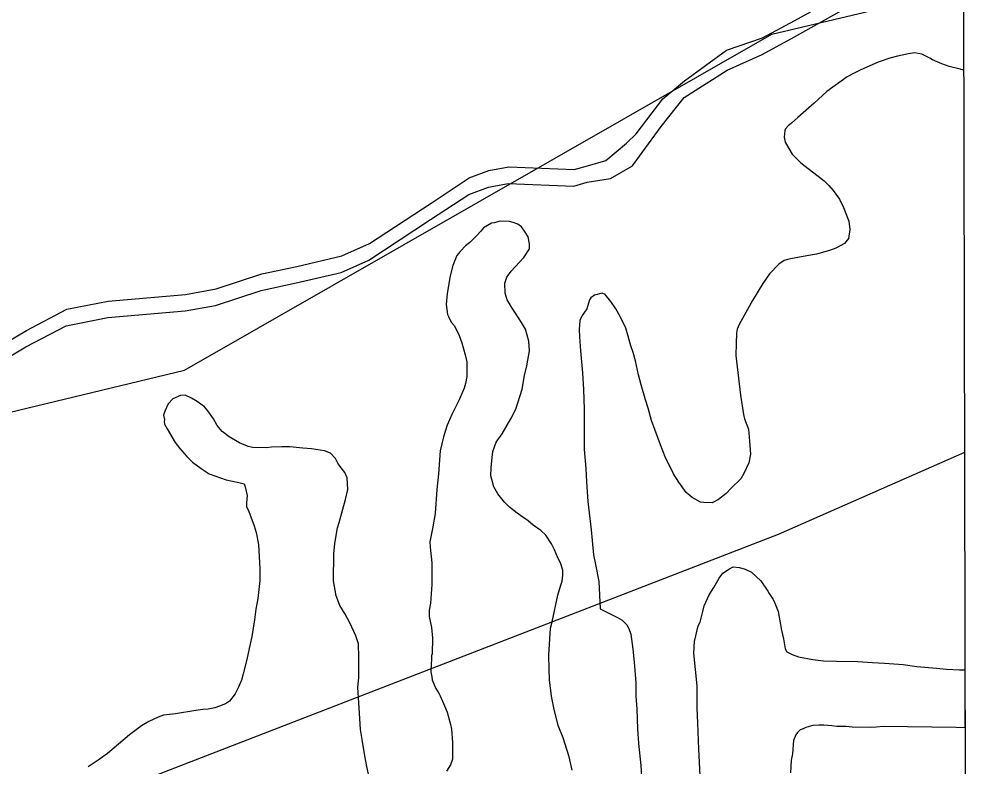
# Model space of a CAD drawing. Extents: x 3324104 to 3361979, y 612876 to 638273.
# Drawn here: x 3358724 to 3359808, y 628439 to 629279 of the extents above; entities that cross this region are included whole.
import ezdxf

# ---------------------------------------------------------------- set-up
doc = ezdxf.new("R2010")
doc.units = 0
for name, color, linetype in [('V-GRID-FRAM', 7, 'Continuous'), ('V-SITE-VEGE', 7, 'Continuous'), ('V-TOPO-SHOR', 7, 'Continuous'), ('V-UTIL-LINE', 7, 'Continuous')]:
    doc.layers.add(name, color=color, linetype=linetype)

msp = doc.modelspace()

# ---------------------------------------------------------------- linework, layer by layer
at = {"layer": 'V-GRID-FRAM'}
msp.add_lwpolyline([(3328194.1, 636440.7), (3359767.9, 636495.9), (3359807.6, 618312.1), (3328217.9, 618256.9), (3328194.1, 636440.7)], dxfattribs=at)
at = {"layer": 'V-SITE-VEGE'}
for p, q in [((3359781.5, 630272.8), (3359783.8, 629221.6)), ((3359721.9, 629239.9), (3359709.7, 629237.3)), ((3359728.6, 629241), (3359721.9, 629239.9)), ((3359736.9, 629239.7), (3359728.6, 629241)), ((3359745.9, 629235.2), (3359736.9, 629239.7)), ((3359687.9, 629230.5), (3359668.5, 629222)), ((3359701, 629235), (3359687.9, 629230.5)), ((3359709.7, 629237.3), (3359701, 629235)), ((3359749, 629233.2), (3359745.9, 629235.2)), ((3359759.6, 629228.8), (3359749, 629233.2)), ((3359767.8, 629225.5), (3359759.6, 629228.8)), ((3359661, 629218.2), (3359653.1, 629213.9)), ((3359668.5, 629222), (3359661, 629218.2)), ((3359780, 629222.6), (3359767.8, 629225.5)), ((3359783.8, 629221.6), (3359780, 629222.6)), ((3359653.1, 629213.9), (3359630.4, 629197.7)), ((3359630.4, 629197.7), (3359616.1, 629184.5)), ((3359616.1, 629184.5), (3359597.7, 629168.5)), ((3359590.6, 629161.9), (3359587, 629159.2)), ((3359597.7, 629168.5), (3359590.6, 629161.9)), ((3359583, 629153.8), (3359582.5, 629146.3)), ((3359583.8, 629155.7), (3359583, 629153.8)), ((3359587, 629159.2), (3359583.8, 629155.7)), ((3359582.5, 629146.3), (3359583.6, 629140.7)), ((3359583.6, 629140.7), (3359587.5, 629133.6)), ((3359587.5, 629133.6), (3359591.3, 629127.3)), ((3359591.3, 629127.3), (3359601, 629117.3)), ((3359601, 629117.3), (3359609.2, 629110.9)), ((3359609.2, 629110.9), (3359620.6, 629102.5)), ((3359620.6, 629102.5), (3359627.2, 629097.3)), ((3359627.2, 629097.3), (3359632.6, 629092.1)), ((3359632.6, 629092.1), (3359637.3, 629086.5)), ((3359637.3, 629086.5), (3359644.7, 629076.6)), ((3359644.7, 629076.6), (3359648.9, 629067.1)), ((3359648.9, 629067.1), (3359655, 629052)), ((3359244.8, 629044.5), (3359241.6, 629040.6)), ((3359253.9, 629049.5), (3359244.8, 629044.5)), ((3359256.7, 629049.9), (3359253.9, 629049.5)), ((3359263.4, 629051.8), (3359256.7, 629049.9)), ((3359274, 629051.6), (3359263.4, 629051.8)), ((3359278, 629050.4), (3359274, 629051.6)), ((3359283.4, 629048.4), (3359278, 629050.4)), ((3359287.4, 629045.5), (3359283.4, 629048.4)), ((3359291.6, 629039.6), (3359287.4, 629045.5)), ((3359655, 629052), (3359656.1, 629042.5)), ((3359237.2, 629035.9), (3359229.6, 629028.1)), ((3359241.6, 629040.6), (3359237.2, 629035.9)), ((3359295.1, 629034.4), (3359291.6, 629039.6)), ((3359296.6, 629026.5), (3359295.1, 629034.4)), ((3359654.7, 629032.3), (3359650, 629026.9)), ((3359656.1, 629042.5), (3359654.7, 629032.3)), ((3359224.5, 629024.3), (3359218.5, 629018)), ((3359229.6, 629028.1), (3359224.5, 629024.3)), ((3359290.1, 629011.2), (3359296.5, 629021)), ((3359296.5, 629021), (3359296.6, 629026.5)), ((3359640.4, 629021.5), (3359633.3, 629018.8)), ((3359650, 629026.9), (3359640.4, 629021.5)), ((3359214.9, 629013.4), (3359210.4, 629002)), ((3359218.5, 629018), (3359214.9, 629013.4)), ((3359285.3, 629005.8), (3359290.1, 629011.2)), ((3359608, 629012.8), (3359587.5, 629009.1)), ((3359618.7, 629015), (3359608, 629012.8)), ((3359633.3, 629018.8), (3359618.7, 629015)), ((3359210.4, 629002), (3359207.5, 628990.6)), ((3359275.7, 628995.7), (3359285.3, 629005.8)), ((3359576.4, 629003.7), (3359566, 628992.8)), ((3359582.3, 629007.6), (3359576.4, 629003.7)), ((3359587.5, 629009.1), (3359582.3, 629007.6)), ((3359207.5, 628990.6), (3359204.1, 628970.6)), ((3359268.8, 628982.4), (3359270.9, 628989)), ((3359270.9, 628989), (3359275.7, 628995.7)), ((3359566, 628992.8), (3359558.4, 628981.9)), ((3359269.1, 628970.9), (3359268.8, 628982.4)), ((3359558.4, 628981.9), (3359546.7, 628962.7)), ((3359204.1, 628970.6), (3359202.8, 628958.4)), ((3359271.4, 628963.4), (3359269.1, 628970.9)), ((3359369.5, 628968.9), (3359365.2, 628965.8)), ((3359378.2, 628971.1), (3359369.5, 628968.9)), ((3359381.4, 628969.5), (3359378.2, 628971.1)), ((3359387.9, 628961.6), (3359381.4, 628969.5)), ((3359202.8, 628958.4), (3359204.2, 628946.9)), ((3359276.8, 628954.3), (3359271.4, 628963.4)), ((3359363.9, 628963.4), (3359360.7, 628953.6)), ((3359365.2, 628965.8), (3359363.9, 628963.4)), ((3359393.4, 628953.6), (3359387.9, 628961.6)), ((3359546.7, 628962.7), (3359531.8, 628935.7)), ((3359204.2, 628946.9), (3359205.3, 628944.9)), ((3359280.6, 628948.7), (3359276.8, 628954.3)), ((3359287.6, 628938), (3359280.6, 628948.7)), ((3359355.4, 628945.8), (3359353, 628940.3)), ((3359360.7, 628953.6), (3359355.4, 628945.8)), ((3359398.4, 628944.9), (3359393.4, 628953.6)), ((3359205.3, 628944.9), (3359208.4, 628938.6)), ((3359208.4, 628938.6), (3359212.3, 628934.2)), ((3359291.8, 628930.5), (3359287.6, 628938)), ((3359353, 628940.3), (3359352.1, 628930.1)), ((3359404.5, 628931.8), (3359398.4, 628944.9)), ((3359531.8, 628935.7), (3359529.8, 628930.7)), ((3359212.3, 628934.2), (3359217.3, 628923.5)), ((3359217.3, 628923.5), (3359220.3, 628915.2)), ((3359295.6, 628917), (3359291.8, 628930.5)), ((3359352.1, 628930.1), (3359352.4, 628921.8)), ((3359407.2, 628922.7), (3359404.5, 628931.8)), ((3359528.9, 628925.9), (3359528.4, 628914.5)), ((3359529.8, 628930.7), (3359528.9, 628925.9)), ((3359220.3, 628915.2), (3359224.1, 628901.8)), ((3359296.3, 628906.4), (3359295.6, 628917)), ((3359352.4, 628921.8), (3359353.8, 628906.4)), ((3359410.2, 628911.7), (3359407.2, 628922.7)), ((3359528.4, 628914.5), (3359528.2, 628901.1)), ((3359224.1, 628901.8), (3359226, 628893.9)), ((3359293.3, 628889.5), (3359296.3, 628906.4)), ((3359353.8, 628906.4), (3359355.8, 628881.6)), ((3359412.8, 628904.5), (3359410.2, 628911.7)), ((3359415.5, 628895), (3359412.8, 628904.5)), ((3359226, 628893.9), (3359226.2, 628882.8)), ((3359418.8, 628879.2), (3359415.5, 628895)), ((3359528.2, 628901.1), (3359533.2, 628856.5)), ((3359226.2, 628882.8), (3359226.2, 628877.3)), ((3359290.8, 628878.5), (3359293.3, 628889.5)), ((3359355.8, 628881.6), (3359357.2, 628862.7)), ((3359224.5, 628869.4), (3359223.2, 628864.3)), ((3359226.2, 628877.3), (3359224.5, 628869.4)), ((3359288.2, 628863.1), (3359290.8, 628878.5)), ((3359421.8, 628868.2), (3359418.8, 628879.2)), ((3359223.2, 628864.3), (3359217.6, 628851)), ((3359280.9, 628840.8), (3359288.2, 628863.1)), ((3359357.2, 628862.7), (3359357.7, 628840.6)), ((3359426.8, 628851.2), (3359421.8, 628868.2)), ((3358896.1, 628852.3), (3358890.5, 628846.8)), ((3358904.4, 628856.1), (3358896.1, 628852.3)), ((3358909.6, 628856.4), (3358904.4, 628856.1)), ((3358917, 628853.2), (3358909.6, 628856.4)), ((3358923.3, 628849.2), (3358917, 628853.2)), ((3358931.5, 628843.5), (3358923.3, 628849.2)), ((3359217.6, 628851), (3359209.1, 628834.6)), ((3359429.8, 628841.7), (3359426.8, 628851.2)), ((3359533.2, 628856.5), (3359536.9, 628834.8)), ((3358886.9, 628838.6), (3358885.6, 628833.9)), ((3358890.5, 628846.8), (3358886.9, 628838.6)), ((3358935.3, 628838.8), (3358931.5, 628843.5)), ((3358941.5, 628830), (3358935.3, 628838.8)), ((3359275.6, 628829.8), (3359280.9, 628840.8)), ((3359357.7, 628840.6), (3359357.9, 628824.5)), ((3359433.6, 628827.8), (3359429.8, 628841.7)), ((3358885.6, 628833.9), (3358886.4, 628829.1)), ((3358886.4, 628829.1), (3358886.3, 628826.8)), ((3358886.3, 628826.8), (3358886.7, 628824)), ((3358945.8, 628822.5), (3358941.5, 628830)), ((3359209.1, 628834.6), (3359203.8, 628822.8)), ((3359265.6, 628813), (3359275.6, 628829.8)), ((3359437, 628818), (3359433.6, 628827.8)), ((3359536.9, 628834.8), (3359538, 628829.7)), ((3359538, 628829.7), (3359542.2, 628818.2)), ((3358886.7, 628824), (3358889.4, 628818.5)), ((3358889.4, 628818.5), (3358898.7, 628803.4)), ((3358951.2, 628815.7), (3358945.8, 628822.5)), ((3358959, 628809.7), (3358951.2, 628815.7)), ((3359203.8, 628822.8), (3359199.7, 628809.5)), ((3359357.9, 628824.5), (3359357.7, 628809.1)), ((3359443.5, 628800.5), (3359437, 628818)), ((3359542.2, 628818.2), (3359543.6, 628804.8)), ((3358970.8, 628802.9), (3358959, 628809.7)), ((3359199.7, 628809.5), (3359196, 628793.8)), ((3359259.1, 628803.6), (3359265.6, 628813)), ((3359357.7, 628809.1), (3359357.9, 628795.3)), ((3359543.6, 628804.8), (3359544.6, 628790.2)), ((3358898.7, 628803.4), (3358903.7, 628796.6)), ((3358903.7, 628796.6), (3358911.5, 628787.5)), ((3358980.5, 628798.8), (3358970.8, 628802.9)), ((3358985.7, 628797.6), (3358980.5, 628798.8)), ((3359001, 628797.4), (3358985.7, 628797.6)), ((3359006.9, 628798.1), (3359001, 628797.4)), ((3359018.4, 628798.3), (3359006.9, 628798.1)), ((3359027.4, 628798.2), (3359018.4, 628798.3)), ((3359042, 628796.9), (3359027.4, 628798.2)), ((3359051.8, 628796.3), (3359042, 628796.9)), ((3359066.4, 628793.8), (3359051.8, 628796.3)), ((3359073, 628791.4), (3359066.4, 628793.8)), ((3359196, 628793.8), (3359194.1, 628768.2)), ((3359255.1, 628793), (3359259.1, 628803.6)), ((3359357.9, 628795.3), (3359359.6, 628774)), ((3359448.8, 628787.1), (3359443.5, 628800.5)), ((3358911.5, 628787.5), (3358918.1, 628781.1)), ((3359078.5, 628785.4), (3359073, 628791.4)), ((3359081.2, 628780.2), (3359078.5, 628785.4)), ((3359253.3, 628774.9), (3359254.6, 628786.3)), ((3359254.6, 628786.3), (3359255.1, 628793)), ((3359458, 628768.1), (3359448.8, 628787.1)), ((3359544.6, 628790.2), (3359542.9, 628780.4)), ((3358918.1, 628781.1), (3358927.8, 628773.9)), ((3358927.8, 628773.9), (3358936.8, 628768.2)), ((3359083.9, 628776.3), (3359081.2, 628780.2)), ((3359088.9, 628769.5), (3359083.9, 628776.3)), ((3359253.1, 628765.9), (3359253.3, 628774.9)), ((3359359.6, 628774), (3359360.6, 628759)), ((3359542.9, 628780.4), (3359537.2, 628768.6)), ((3358936.8, 628768.2), (3358955.7, 628761.3)), ((3358955.7, 628761.3), (3358970.2, 628758.4)), ((3359091.6, 628763.5), (3359088.9, 628769.5)), ((3359092.6, 628750.5), (3359091.6, 628763.5)), ((3359194.1, 628768.2), (3359192.3, 628750.5)), ((3359256.5, 628753.6), (3359253.1, 628765.9)), ((3359464.2, 628758.5), (3359458, 628768.1)), ((3359533.6, 628762.4), (3359522.8, 628751.9)), ((3359537.2, 628768.6), (3359533.6, 628762.4)), ((3358970.2, 628758.4), (3358976.1, 628756.7)), ((3358976.1, 628756.7), (3358977.2, 628753.5)), ((3358977.2, 628753.5), (3358979.5, 628743.7)), ((3359089.7, 628739.1), (3359092.6, 628750.5)), ((3359192.3, 628750.5), (3359190.4, 628723.3)), ((3359260.8, 628745.7), (3359256.5, 628753.6)), ((3359360.6, 628759), (3359361.9, 628736.9)), ((3359472.3, 628747), (3359464.2, 628758.5)), ((3359522.8, 628751.9), (3359517.2, 628746)), ((3358979.5, 628743.7), (3358978.6, 628735.4)), ((3359082.7, 628713.2), (3359089.7, 628739.1)), ((3359268.5, 628736.1), (3359260.8, 628745.7)), ((3359479, 628741.4), (3359472.3, 628747)), ((3359488.4, 628736.2), (3359479, 628741.4)), ((3359517.2, 628746), (3359508.5, 628739.1)), ((3358978.6, 628735.4), (3358978.5, 628731.5)), ((3358978.5, 628731.5), (3358981.2, 628725.9)), ((3359274, 628730.6), (3359268.5, 628736.1)), ((3359282.6, 628723.7), (3359274, 628730.6)), ((3359361.9, 628736.9), (3359365.5, 628705)), ((3359492.3, 628735.7), (3359488.4, 628736.2)), ((3359501.7, 628735.6), (3359492.3, 628735.7)), ((3359508.5, 628739.1), (3359501.7, 628735.6)), ((3358981.2, 628725.9), (3358983.5, 628719.6)), ((3358983.5, 628719.6), (3358987.3, 628709.7)), ((3359190.4, 628723.3), (3359187.8, 628708.4)), ((3359288.8, 628719.3), (3359282.6, 628723.7)), ((3359295.1, 628715.3), (3359288.8, 628719.3)), ((3358987.3, 628709.7), (3358989.6, 628702.2)), ((3359077.7, 628689.7), (3359080.7, 628707.3)), ((3359080.7, 628707.3), (3359082.7, 628713.2)), ((3359187.8, 628708.4), (3359184.5, 628691.5)), ((3359300.5, 628710.5), (3359295.1, 628715.3)), ((3359309.1, 628704.5), (3359300.5, 628710.5)), ((3358989.6, 628702.2), (3358992.2, 628688.8)), ((3359314.6, 628699.3), (3359309.1, 628704.5)), ((3359321.1, 628689.4), (3359314.6, 628699.3)), ((3359365.5, 628705), (3359366.9, 628693.2)), ((3358992.2, 628688.8), (3358993.8, 628661.2)), ((3359076.7, 628678.2), (3359077.7, 628689.7)), ((3359184.5, 628691.5), (3359184.8, 628685.6)), ((3359184.8, 628685.6), (3359186.9, 628668.2)), ((3359324.6, 628682.7), (3359321.1, 628689.4)), ((3359366.9, 628693.2), (3359368.3, 628677)), ((3359076.4, 628647.9), (3359076.7, 628678.2)), ((3359328.4, 628673.5), (3359324.6, 628682.7)), ((3359368.3, 628677), (3359370.5, 628666.3)), ((3359186.9, 628668.2), (3359186.6, 628643.8)), ((3359331.1, 628668), (3359328.4, 628673.5)), ((3359333.8, 628659.7), (3359331.1, 628668)), ((3359370.5, 628666.3), (3359374.2, 628647)), ((3359520.9, 628661.3), (3359525.3, 628663.6)), ((3359525.3, 628663.6), (3359532.4, 628662.7)), ((3358993.8, 628661.2), (3358993.6, 628648.2)), ((3359333.2, 628647.5), (3359333.7, 628654.2)), ((3359333.7, 628654.2), (3359333.8, 628659.7)), ((3359509.4, 628650.8), (3359513.4, 628656.3)), ((3359513.4, 628656.3), (3359520.9, 628661.3)), ((3359532.4, 628662.7), (3359538.6, 628661.1)), ((3359538.6, 628661.1), (3359545.7, 628657.4)), ((3359545.7, 628657.4), (3359556.2, 628647.9)), ((3358993.6, 628648.2), (3358991.4, 628628.1)), ((3359079.3, 628630.9), (3359076.4, 628647.9)), ((3359186.6, 628643.8), (3359185.2, 628622.9)), ((3359328.3, 628631.8), (3359331.2, 628642)), ((3359331.2, 628642), (3359333.2, 628647.5)), ((3359374.2, 628647), (3359375.8, 628616.2)), ((3359503.3, 628640.2), (3359509.4, 628650.8)), ((3359556.2, 628647.9), (3359563.9, 628636.3)), ((3359083.5, 628620.2), (3359079.3, 628630.9)), ((3359322, 628601.9), (3359328.3, 628631.8)), ((3359492.4, 628619.9), (3359498.1, 628632)), ((3359498.1, 628632), (3359503.3, 628640.2)), ((3359563.9, 628636.3), (3359565.5, 628633.6)), ((3359565.5, 628633.6), (3359570.1, 628626.8)), ((3358991.4, 628628.1), (3358989.3, 628615.9)), ((3359089.3, 628610.3), (3359083.5, 628620.2)), ((3359185.2, 628622.9), (3359183.9, 628614.7)), ((3359570.1, 628626.8), (3359572, 628622.8)), ((3359572, 628622.8), (3359575.5, 628613.3)), ((3358989.3, 628615.9), (3358987.6, 628604.1)), ((3359094.7, 628600.8), (3359089.3, 628610.3)), ((3359183.9, 628614.7), (3359183.8, 628607.6)), ((3359375.8, 628616.2), (3359381.7, 628613.4)), ((3359381.7, 628613.4), (3359395.4, 628606.5)), ((3359487.9, 628601.4), (3359491.2, 628613.2)), ((3359491.2, 628613.2), (3359492.4, 628619.9)), ((3359575.5, 628613.3), (3359579.5, 628592.4)), ((3358987.6, 628604.1), (3358984.6, 628585.2)), ((3359101.6, 628586.1), (3359094.7, 628600.8)), ((3359183.8, 628607.6), (3359186.4, 628595.3)), ((3359320, 628594.5), (3359322, 628601.9)), ((3359395.4, 628606.5), (3359400.4, 628603.7)), ((3359400.4, 628603.7), (3359405.9, 628598.5)), ((3359405.9, 628598.5), (3359407.8, 628594.2)), ((3359485.8, 628597.1), (3359487.9, 628601.4)), ((3359186.4, 628595.3), (3359187.5, 628583.5)), ((3359318, 628564.5), (3359320, 628594.5)), ((3359407.8, 628594.2), (3359410.1, 628587.8)), ((3359410.1, 628587.8), (3359412.6, 628570.9)), ((3359481.7, 628579.5), (3359485.8, 628597.1)), ((3359579.5, 628592.4), (3359581.8, 628582.5)), ((3358984.6, 628585.2), (3358981.7, 628571.9)), ((3359104.3, 628577.1), (3359101.6, 628586.1)), ((3359104.9, 628562.1), (3359104.3, 628577.1)), ((3359187.5, 628583.5), (3359187.2, 628565.8)), ((3359481.1, 628566.5), (3359481.7, 628579.5)), ((3359581.8, 628582.5), (3359583.6, 628571.5)), ((3358981.7, 628571.9), (3358979.1, 628559.3)), ((3359187.2, 628565.8), (3359186.4, 628563.8)), ((3359412.6, 628570.9), (3359414, 628556.3)), ((3359484.6, 628529.8), (3359481.1, 628566.5)), ((3359583.6, 628571.5), (3359585.5, 628567.9)), ((3359585.5, 628567.9), (3359591.4, 628565.1)), ((3358979.1, 628559.3), (3358975, 628543.2)), ((3359104.7, 628553.4), (3359104.9, 628562.1)), ((3359185.9, 628555.2), (3359185.8, 628545.7)), ((3359186.4, 628558.3), (3359185.9, 628555.2)), ((3359186.4, 628563.8), (3359186.4, 628558.3)), ((3359318.6, 628548.4), (3359318, 628564.5)), ((3359414, 628556.3), (3359415.7, 628533.4)), ((3359591.4, 628565.1), (3359598.5, 628562.6)), ((3359598.5, 628562.6), (3359614.6, 628559.3)), ((3359614.6, 628559.3), (3359626.4, 628558)), ((3359626.4, 628558), (3359641, 628557.4)), ((3359641, 628557.4), (3359665, 628557.1)), ((3359665, 628557.1), (3359681.5, 628556.1)), ((3359681.5, 628556.1), (3359694.9, 628555.5)), ((3359694.9, 628555.5), (3359716.2, 628553.7)), ((3359104.6, 628538.8), (3359104.7, 628553.4)), ((3359185.8, 628545.7), (3359186.9, 628539.8)), ((3359318.8, 628536.6), (3359318.6, 628548.4)), ((3359716.2, 628553.7), (3359731.5, 628551.5)), ((3359731.5, 628551.5), (3359753.5, 628549.7)), ((3359753.5, 628549.7), (3359764.6, 628548.4)), ((3359764.6, 628548.4), (3359779.1, 628547.8)), ((3359779.1, 628547.8), (3359785.2, 628547.7)), ((3359785.2, 628547.7), (3359785.4, 628482.8)), ((3358973, 628536.1), (3358969.3, 628527.5)), ((3358975, 628543.2), (3358973, 628536.1)), ((3359103.6, 628527.8), (3359104.6, 628538.8)), ((3359186.9, 628539.8), (3359187.3, 628536.6)), ((3359187.3, 628536.6), (3359189.6, 628530.3)), ((3359321, 628518.4), (3359318.8, 628536.6)), ((3359415.7, 628533.4), (3359415.9, 628518.4)), ((3358969.3, 628527.5), (3358966.1, 628520.9)), ((3359104.6, 628510.9), (3359103.6, 628527.8)), ((3359189.6, 628530.3), (3359191.1, 628526.7)), ((3359191.1, 628526.7), (3359194.9, 628520.8)), ((3359484.7, 628505.3), (3359484.6, 628529.8)), ((3358959.7, 628512.7), (3358954.9, 628509.6)), ((3358966.1, 628520.9), (3358959.7, 628512.7)), ((3359194.9, 628520.8), (3359196.1, 628518.8)), ((3359196.1, 628518.8), (3359201.1, 628507.3)), ((3359323.6, 628505), (3359321, 628518.4)), ((3359415.9, 628518.4), (3359416.9, 628503.8)), ((3358921.7, 628502.1), (3358898.8, 628498.5)), ((3358929.6, 628503.2), (3358921.7, 628502.1)), ((3358935.5, 628503.5), (3358929.6, 628503.2)), ((3358943, 628505), (3358935.5, 628503.5)), ((3358948.2, 628506.9), (3358943, 628505)), ((3358954.9, 628509.6), (3358948.2, 628506.9)), ((3359105.6, 628499), (3359104.6, 628510.9)), ((3359201.1, 628507.3), (3359203.8, 628500.2)), ((3359328.8, 628485.2), (3359323.6, 628505)), ((3359416.9, 628503.8), (3359417.8, 628481.4)), ((3359485.3, 628488), (3359484.7, 628505.3)), ((3358879.5, 628494.8), (3358868.8, 628489.8)), ((3358885.4, 628497), (3358879.5, 628494.8)), ((3358898.8, 628498.5), (3358885.4, 628497)), ((3359106.6, 628480.9), (3359105.6, 628499)), ((3359203.8, 628500.2), (3359207.9, 628486.3)), ((3358860.8, 628485.1), (3358847.3, 628474.7)), ((3358868.8, 628489.8), (3358860.8, 628485.1)), ((3359108.4, 628469.5), (3359106.6, 628480.9)), ((3359207.9, 628486.3), (3359209, 628481.2)), ((3359209, 628481.2), (3359210, 628466.2)), ((3359334.2, 628471.4), (3359328.8, 628485.2)), ((3359417.8, 628481.4), (3359418.8, 628465.2)), ((3359486.5, 628458.8), (3359485.3, 628488)), ((3359600.2, 628480.3), (3359597.4, 628477.6)), ((3359603.8, 628481.4), (3359600.2, 628480.3)), ((3359606.6, 628483), (3359603.8, 628481.4)), ((3359614.5, 628485.2), (3359606.6, 628483)), ((3359621.2, 628485.5), (3359614.5, 628485.2)), ((3359627.1, 628485.5), (3359621.2, 628485.5)), ((3359636.1, 628485), (3359627.1, 628485.5)), ((3359641.6, 628484.1), (3359636.1, 628485)), ((3359651.9, 628484), (3359641.6, 628484.1)), ((3359658.6, 628483.5), (3359651.9, 628484)), ((3359679, 628483.2), (3359658.6, 628483.5)), ((3359685.7, 628483.5), (3359679, 628483.2)), ((3359693.6, 628484.2), (3359685.7, 628483.5)), ((3359775.6, 628483.2), (3359693.6, 628484.2)), ((3359785.4, 628482.8), (3359775.6, 628483.2)), ((3358847.3, 628474.7), (3358822.6, 628453.7)), ((3359111.7, 628451.3), (3359108.4, 628469.5)), ((3359341, 628450), (3359334.2, 628471.4)), ((3359593, 628468.5), (3359591.6, 628453.6)), ((3359595.4, 628474.8), (3359593, 628468.5)), ((3359597.4, 628477.6), (3359595.4, 628474.8)), ((3359210, 628466.2), (3359209.8, 628447.3)), ((3359418.8, 628465.2), (3359421.3, 628440.3)), ((3359489.7, 628398.5), (3359486.5, 628458.8)), ((3358813.1, 628447.1), (3358800.8, 628439)), ((3358822.6, 628453.7), (3358813.1, 628447.1)), ((3359113.6, 628439.4), (3359111.7, 628451.3)), ((3359209.8, 628447.3), (3359207.7, 628441)), ((3359344.4, 628435), (3359341, 628450)), ((3359590.3, 628446.5), (3359589.4, 628432.3)), ((3359591.6, 628453.6), (3359590.3, 628446.5)), ((3359116.2, 628427.2), (3359113.6, 628439.4)), ((3359207.7, 628441), (3359203.3, 628434)), ((3359421.3, 628440.3), (3359422.6, 628421.8))]:
    msp.add_line(p, q, dxfattribs=at)
at = {"layer": 'V-TOPO-SHOR'}
for points in [[(3359405.5, 629139.7), (3359416.3, 629149.9), (3359446, 629189.4), (3359470.6, 629209.6), (3359517.5, 629243.9), (3359558.1, 629257.8), (3359594.5, 629277.5), (3359657.6, 629312.7), (3359720.1, 629339.4), (3359744.4, 629340.6), (3359764.6, 629331.8), (3359783.5, 629327.9)], [(3359412, 629114), (3359423.1, 629129.2), (3359444.3, 629158.2), (3359470, 629191), (3359518.2, 629221.7), (3359557.5, 629239.2), (3359593.9, 629258.9), (3359657, 629294.1), (3359719.5, 629320.8), (3359742.3, 629321.9), (3359763.9, 629313.2), (3359783.6, 629309.2)], [(3357575.7, 628211.6), (3357991.7, 628622.4), (3358133.6, 628697.6), (3358909.1, 628884.5), (3359568.4, 629261.9), (3359783.6, 629313.4)], [(3358695.4, 628907.7), (3358731.5, 628929.1), (3358776.9, 628952.9), (3358823.4, 628962.2), (3358910.2, 628969.6), (3358944.6, 628975.8), (3358995.7, 628992.7), (3359035.1, 629001.1), (3359085.6, 629012.8), (3359116.7, 629026.7), (3359186, 629072.2), (3359228.8, 629100.6), (3359250.8, 629108.8), (3359273.2, 629112.9), (3359346.7, 629109.8), (3359361.7, 629114.1), (3359382.3, 629120), (3359405.5, 629139.7)], [(3358694.8, 628889.2), (3358730.9, 628910.6), (3358776.3, 628934.4), (3358822.8, 628943.6), (3358909.6, 628951), (3358944, 628957.2), (3358995.1, 628974.2), (3359034.5, 628982.5), (3359085, 628994.2), (3359116.1, 629008.2), (3359185.4, 629053.7), (3359228.2, 629082), (3359250.2, 629090.2), (3359272.6, 629094.3), (3359346.1, 629091.3), (3359361.1, 629095.6), (3359387.3, 629100), (3359412, 629114)]]:
    msp.add_lwpolyline(points, dxfattribs=at)
at = {"layer": 'V-UTIL-LINE'}
msp.add_lwpolyline([(3359784.7, 628792), (3359575.6, 628700), (3358800.2, 628399.4), (3357925.3, 628038.7), (3356911.7, 627611.8), (3356551.8, 627434.8), (3356257.5, 627279.1), (3355333.6, 626739.6), (3354835.4, 626471.8), (3353699.4, 625361.8), (3352809.3, 624486.7), (3352376.1, 623589), (3351982, 622613.6), (3351538, 621499.1)], dxfattribs=at)

doc.saveas('drawing.dxf')
